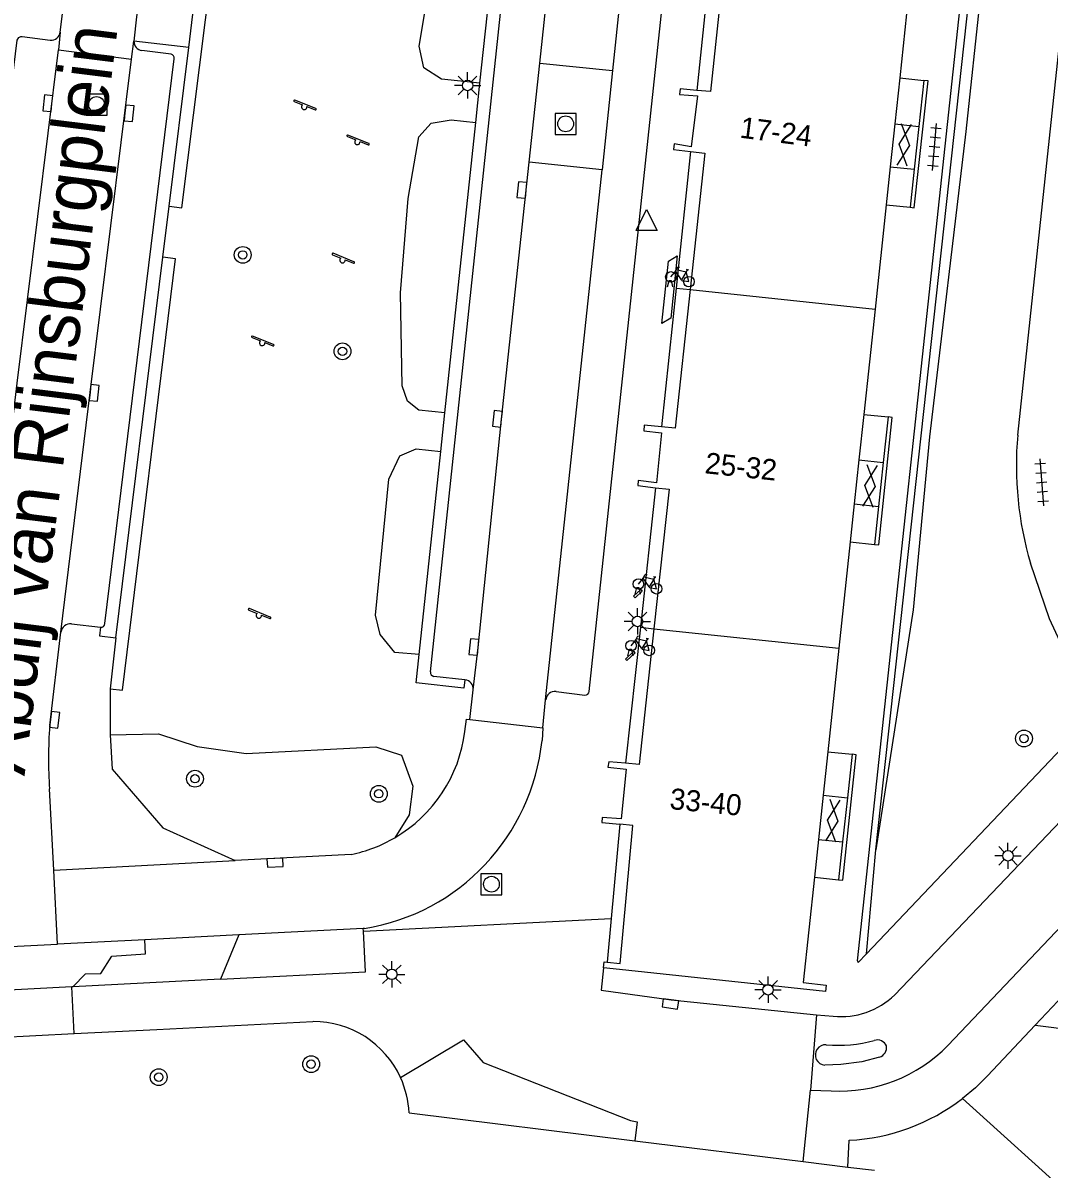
# Model space of a CAD drawing. Extents: x 131000 to 133014, y 396499 to 399001.
# Drawn here: x 132042.7 to 132091.5, y 397167.2 to 397221.8 of the extents above; entities that cross this region are included whole.
import ezdxf

# ---------------------------------------------------------------- set-up
doc = ezdxf.new("R2010")
doc.units = 0
for name, color, linetype in [('gg-afsc-hekwerk', 7, 'Continuous'), ('gg-afsc-muur', 7, 'Continuous'), ('gg-anno-huisnummerreeks BGT', 7, 'Continuous'), ('gg-anno-openbare ruimte label', 7, 'Continuous'), ('gg-bbg-hoofdgebouw', 7, 'Continuous'), ('gg-bbg-onder overbouw', 7, 'Continuous'), ('gg-bbg-pand overbouw', 7, 'Continuous'), ('gg-bbg-tussenscheiding', 7, 'Continuous'), ('gg-bbg-tussenscheiding niveau 01', 7, 'Continuous'), ('gg-knt-BGT kruinlijn', 7, 'Continuous'), ('gg-knt-trap', 7, 'Continuous'), ('gg-knt-verharding', 7, 'Continuous'), ('gg-knt-verharding nz', 7, 'Continuous'), ('gt-grn-groengrens', 7, 'Continuous'), ('gt-grn-vlakafsluiter', 7, 'Continuous'), ('gt-symb-boom', 7, 'Continuous'), ('gt-symb-fietsenrek', 7, 'Continuous'), ('gt-symb-gesloten verharding', 7, 'Continuous'), ('gt-symb-kolk', 7, 'Continuous'), ('gt-symb-lichtmast', 7, 'Continuous'), ('gt-symb-rioolschacht', 7, 'Continuous'), ('gt-symb-speelvoorziening', 7, 'Continuous'), ('gt-symb-tegel verharding', 7, 'Continuous'), ('gt-symb-waterafsluiter', 7, 'Continuous')]:
    doc.layers.add(name, color=color, linetype=linetype)

# ---------------------------------------------------------------- blocks, each defined once
blk = doc.blocks.new('gt0-WAFSL')
at = {"layer": 'gt-symb-waterafsluiter'}
for p, q in [((-0.5, -0.333), (0, 0.667)), ((0, 0.667), (0.5, -0.333)), ((0.5, -0.333), (-0.5, -0.333))]:
    blk.add_line(p, q, dxfattribs=at)
blk = doc.blocks.new('gt0-KOLK')
at = {"layer": 'gt-symb-kolk'}
blk.add_lwpolyline([(0, 0), (0.375, 0), (0.375, 0.4), (-0.375, 0.4), (-0.375, 0), (0, 0)], dxfattribs=at)
blk = doc.blocks.new('gt0-SV')
at = {"layer": 'gt-symb-speelvoorziening'}
for p, q in [((-0.477, 0.255), (-0.08, 0.096)), ((0.542, -0.076), (-0.449, 0.324)), ((0.125, 0.014), (0.515, -0.143))]:
    blk.add_line(p, q, dxfattribs=at)
for centre, radius, start, end in [((-0.466, 0.291), 0.0369, 63.6251, 252.6602), ((-0.002, -0.005), 0.128, 127.6866, 8.5986), ((0.531, -0.111), 0.0363, 243.5085, 72.5436)]:
    blk.add_arc(centre, radius, start, end, dxfattribs=at)
blk = doc.blocks.new('gt0-RS')
at = {"layer": 'gt-symb-rioolschacht'}
blk.add_lwpolyline([(-0.5, -0.5), (0.5, -0.5), (0.5, 0.5), (-0.5, 0.5)], close=True, dxfattribs=at)
blk.add_circle((0, 0), 0.375, dxfattribs=at)
blk = doc.blocks.new('gt0-LMAST')
at = {"layer": 'gt-symb-lichtmast'}
for p, q in [((-0.005, 0.246), (-0.005, 0.621)), ((-0.182, 0.173), (-0.447, 0.438)), ((0.172, 0.173), (0.437, 0.438)), ((-0.255, -0.004), (-0.63, -0.004)), ((-0.182, -0.181), (-0.447, -0.446)), ((-0.005, -0.254), (-0.005, -0.629)), ((0.437, -0.446), (0.172, -0.181)), ((0.245, -0.004), (0.62, -0.004))]:
    blk.add_line(p, q, dxfattribs=at)
blk.add_circle((-0.005, -0.004), 0.25, dxfattribs=at)
blk = doc.blocks.new('gt0-BOOM')
at = {"layer": 'gt-symb-boom'}
for radius in [0.4, 0.2]:
    blk.add_circle((0, 0), radius, dxfattribs=at)
blk = doc.blocks.new('gt0-GESVH1')
at = {"layer": 'gt-symb-gesloten verharding'}
for p, q in [((-0.992, -0.261), (0.008, 0.239)), ((0.008, -0.261), (-0.992, 0.239)), ((0.008, 0.239), (1.008, -0.261)), ((1.008, 0.239), (0.008, -0.261))]:
    blk.add_line(p, q, dxfattribs=at)
blk = doc.blocks.new('gt0-FREK')
at = {"layer": 'gt-symb-fietsenrek'}
for p, q in [((0.259, 0.762), (0.294, 0.823)), ((0.54, 0.335), (0.259, 0.762)), ((0.294, 0.823), (0.767, 0.714)), ((0.767, 0.714), (0.54, 0.335)), ((0.757, 0.841), (0.866, 0.816)), ((0.767, 0.714), (0.84, 0.822)), ((0.895, 0.252), (0.767, 0.714))]:
    blk.add_line(p, q, dxfattribs=at)
for points in [[(0.036, 0.476), (0.228, 0.708), (0.259, 0.762)], [(0.294, 0.823), (0.36, 0.937), (0.452, 0.935)], [(-0.124, 0), (-0.047, 0.312), (0.053, 0.312), (0.12, 0)], [(0.54, 0.335), (0.555, 0.305), (0.895, 0.252)]]:
    blk.add_lwpolyline(points, dxfattribs=at)
for centre in [(0.036, 0.476), (0.895, 0.252)]:
    blk.add_circle(centre, 0.252, dxfattribs=at)
blk = doc.blocks.new('gt0-TEG1')
at = {"layer": 'gt-symb-tegel verharding'}
for p, q in [((-1.125, 0), (1.125, 0)), ((-0.9, -0.25), (-0.9, 0.25)), ((-0.45, -0.25), (-0.45, 0.25)), ((0, -0.25), (0, 0.25)), ((0.45, -0.25), (0.45, 0.25)), ((0.9, -0.25), (0.9, 0.25))]:
    blk.add_line(p, q, dxfattribs=at)

msp = doc.modelspace()

# ---------------------------------------------------------------- linework, layer by layer
at = {"layer": 'gg-afsc-hekwerk'}
for p, q in [((132045.113, 397173.695), (132049.038, 397173.893)), ((132049.038, 397173.893), (132056.473, 397174.268)), ((132000, 397171.421), (132045.113, 397173.695)), ((132061.043, 397169.927), (132071.78, 397168.601)), ((132071.78, 397168.601), (132079.799, 397167.61)), ((132079.799, 397167.61), (132081.921, 397167.348)), ((132081.921, 397167.348), (132083.188, 397167.191))]:
    msp.add_line(p, q, dxfattribs=at)
for centre, radius, start, end in [((132056.493, 397169.712), 4.556, 24.5222, 90.2511), ((132056.486, 397169.713), 4.562, 2.6908, 24.479)]:
    msp.add_arc(centre, radius, start, end, dxfattribs=at)
at = {"layer": 'gg-afsc-muur'}
for p, q in [((132085.54, 397219.041), (132085.301, 397216.854)), ((132085.301, 397216.854), (132085.078, 397214.816)), ((132085.078, 397214.816), (132084.88, 397213.007)), ((132083.83, 397203.03), (132083.601, 397200.862)), ((132083.601, 397200.862), (132083.381, 397198.774)), ((132083.381, 397198.774), (132083.19, 397196.964)), ((132082.119, 397186.981), (132081.896, 397184.911)), ((132081.896, 397184.911), (132081.671, 397182.821)), ((132081.671, 397182.821), (132081.477, 397181.014))]:
    msp.add_line(p, q, dxfattribs=at)
for points in [[(132084.88, 397213.007), (132085.079, 397212.985), (132085.739, 397219.019), (132085.54, 397219.041)], [(132083.19, 397196.964), (132083.389, 397196.943), (132084.029, 397203.009), (132083.83, 397203.03)], [(132081.477, 397181.014), (132081.676, 397180.992), (132082.318, 397186.96), (132082.119, 397186.981)]]:
    msp.add_lwpolyline(points, dxfattribs=at)
at = {"layer": 'gg-bbg-hoofdgebouw'}
for p, q in [((132084.933, 397224.303), (132084.385, 397219.164)), ((132084.385, 397219.164), (132084.152, 397216.976)), ((132084.152, 397216.976), (132083.935, 397214.938)), ((132083.935, 397214.938), (132083.742, 397213.128)), ((132083.742, 397213.128), (132083.213, 397208.164)), ((132083.213, 397208.164), (132082.679, 397203.153)), ((132082.679, 397203.153), (132082.448, 397200.985)), ((132082.448, 397200.985), (132082.226, 397198.897)), ((132082.226, 397198.897), (132082.033, 397197.087)), ((132082.033, 397197.087), (132081.494, 397192.024)), ((132081.494, 397192.024), (132080.97, 397187.103)), ((132080.97, 397187.103), (132080.749, 397185.033)), ((132080.749, 397185.033), (132080.525, 397182.922)), ((132080.525, 397182.922), (132080.334, 397181.136)), ((132071.057, 397176.748), (132070.29, 397176.83))]:
    msp.add_line(p, q, dxfattribs=at)
for points in [[(132074.74, 397218.568), (132073.94, 397218.64), (132073.91, 397218.38), (132074.77, 397218.31), (132074.46, 397215.89), (132073.65, 397216.02), (132073.62, 397215.75), (132074.44, 397215.656)], [(132073.05, 397202.562), (132072.23, 397202.64), (132072.22, 397202.37), (132073.06, 397202.27), (132072.81, 397199.9), (132071.95, 397200.01), (132071.92, 397199.77), (132072.771, 397199.667)], [(132071.34, 397186.558), (132070.54, 397186.63), (132070.5, 397186.37), (132071.37, 397186.28), (132071.14, 397183.91), (132070.23, 397183.98), (132070.21, 397183.74), (132071.07, 397183.653)], [(132080.334, 397181.136), (132079.8, 397176.12), (132080.89, 397176), (132080.86, 397175.7), (132071.057, 397176.748)], [(132070.29, 397176.83), (132070.319, 397177.105), (132070.46, 397177.09)]]:
    msp.add_lwpolyline(points, dxfattribs=at)
at = {"layer": 'gg-bbg-onder overbouw'}
for points in [[(132076.1, 397225.239), (132075.39, 397218.51), (132074.74, 397218.568)], [(132074.44, 397215.656), (132075.11, 397215.58), (132074.416, 397209.096)], [(132074.416, 397209.096), (132073.71, 397202.5), (132073.05, 397202.562)], [(132072.771, 397199.667), (132073.41, 397199.59), (132072.691, 397192.958)], [(132072.691, 397192.958), (132071.99, 397186.5), (132071.34, 397186.558)], [(132070.46, 397177.09), (132071.087, 397177.024), (132071.69, 397183.59), (132071.07, 397183.653)]]:
    msp.add_lwpolyline(points, dxfattribs=at)
at = {"layer": 'gg-bbg-pand overbouw'}
for p, q in [((132075.435, 397225.309), (132074.74, 397218.568)), ((132074.44, 397215.656), (132073.751, 397209.166)), ((132073.751, 397209.166), (132073.05, 397202.562)), ((132072.771, 397199.667), (132072.046, 397193.026)), ((132072.046, 397193.026), (132071.34, 397186.558)), ((132071.07, 397183.653), (132070.653, 397179.168)), ((132070.653, 397179.168), (132070.46, 397177.09))]:
    msp.add_line(p, q, dxfattribs=at)
at = {"layer": 'gg-bbg-tussenscheiding'}
for p, q in [((132074.416, 397209.096), (132083.213, 397208.164)), ((132072.691, 397192.958), (132081.494, 397192.024))]:
    msp.add_line(p, q, dxfattribs=at)
at = {"layer": 'gg-bbg-tussenscheiding niveau 01'}
for p, q in [((132073.751, 397209.166), (132074.416, 397209.096)), ((132072.046, 397193.026), (132072.691, 397192.958))]:
    msp.add_line(p, q, dxfattribs=at)
at = {"layer": 'gg-knt-BGT kruinlijn'}
for p, q in [((132089.48, 397234.787), (132087.524, 397216.607)), ((132087.524, 397216.607), (132085.806, 397202.088)), ((132085.806, 397202.088), (132085.028, 397193.85)), ((132085.028, 397193.85), (132083.248, 397182.434))]:
    msp.add_line(p, q, dxfattribs=at)
at = {"layer": 'gg-knt-trap'}
for p, q in [((132084.385, 397219.164), (132085.54, 397219.041)), ((132084.152, 397216.976), (132085.301, 397216.854)), ((132083.935, 397214.938), (132085.078, 397214.816)), ((132083.742, 397213.128), (132084.88, 397213.007)), ((132082.679, 397203.153), (132083.83, 397203.03)), ((132082.448, 397200.985), (132083.601, 397200.862)), ((132082.226, 397198.897), (132083.381, 397198.774)), ((132082.033, 397197.087), (132083.19, 397196.964)), ((132080.97, 397187.103), (132082.119, 397186.981)), ((132080.749, 397185.033), (132081.896, 397184.911)), ((132080.525, 397182.922), (132081.671, 397182.821)), ((132080.334, 397181.136), (132081.477, 397181.014))]:
    msp.add_line(p, q, dxfattribs=at)
at = {"layer": 'gg-knt-verharding'}
for p, q in [((132069.613, 397189.97), (132075.443, 397244.76)), ((132062.058, 397190.9), (132067.467, 397241.808)), ((132082.372, 397177.154), (132088.872, 397237.475)), ((132089.999, 397202.169), (132093.546, 397235.395)), ((132064.411, 397218.904), (132065.922, 397233.104)), ((132044.438, 397221.34), (132044.371, 397220.492)), ((132047.846, 397220.058), (132047.952, 397220.908)), ((132050.561, 397220.608), (132047.952, 397220.908)), ((132044.371, 397220.492), (132047.846, 397220.058)), ((132049.722, 397220.297), (132048.332, 397220.46)), ((132049.629, 397213.055), (132050.561, 397220.608)), ((132046.577, 397193.198), (132049.867, 397220.074)), ((132066.759, 397215.153), (132067.26, 397219.856)), ((132067.26, 397219.856), (132070.715, 397219.511)), ((132070.715, 397219.511), (132070.224, 397214.781)), ((132064.214, 397217.046), (132064.411, 397218.904)), ((132062.743, 397203.223), (132064.214, 397217.046)), ((132070.224, 397214.781), (132066.759, 397215.153)), ((132049.329, 397210.628), (132049.629, 397213.055)), ((132047.094, 397192.521), (132049.329, 397210.628)), ((132062.547, 397201.386), (132062.743, 397203.223)), ((132061.519, 397191.723), (132062.547, 397201.386)), ((132044.982, 397193.19), (132046.36, 397193.024)), ((132043.946, 397188.349), (132044.481, 397192.797)), ((132063.699, 397190.53), (132062.223, 397190.69)), ((132063.934, 397188.642), (132064.096, 397190.053)), ((132068.035, 397189.968), (132069.406, 397189.801)), ((132067.409, 397188.247), (132067.542, 397189.572)), ((132063.934, 397188.642), (132067.409, 397188.247)), ((132082.811, 397177.495), (132093.284, 397188.538)), ((132067.409, 397188.247), (132067.368, 397187.645)), ((132095.373, 397187.312), (132084.147, 397175.54)), ((132044.137, 397181.477), (132043.937, 397185.336)), ((132086.678, 397173.134), (132097.63, 397184.665)), ((132058.29, 397182.215), (132052.778, 397181.93)), ((132044.137, 397181.477), (132052.778, 397181.93)), ((132044.321, 397177.948), (132044.137, 397181.477)), ((132090.824, 397174.091), (132096.771, 397180.394)), ((132052.939, 397178.386), (132048.473, 397178.159)), ((132058.866, 397178.688), (132052.939, 397178.386)), ((132058.919, 397178.691), (132058.866, 397178.688)), ((132058.872, 397178.563), (132058.866, 397178.688)), ((132040.993, 397177.79), (132044.321, 397177.948)), ((132048.473, 397178.159), (132044.321, 397177.948)), ((132082.412, 397177.074), (132082.811, 397177.495)), ((132052.066, 397176.278), (132045.049, 397175.918)), ((132045.049, 397175.918), (132044.999, 397175.915)), ((132080.432, 397174.593), (132080.139, 397170.999)), ((132080.432, 397174.593), (132081.22, 397174.528)), ((132079.799, 397167.61), (132080.139, 397170.999)), ((132080.139, 397170.999), (132081.119, 397170.973)), ((132081.921, 397167.348), (132081.986, 397168.619))]:
    msp.add_line(p, q, dxfattribs=at)
for points in [[(132044.438, 397221.34), (132044.438, 397221.342), (132044.809, 397224.244)], [(132048.319, 397223.888), (132048.07, 397222.061), (132047.952, 397220.908)], [(132039.121, 397194.127), (132042.392, 397220.961), (132042.477, 397221.081), (132042.569, 397221.127), (132042.634, 397221.132), (132043.976, 397220.955)], [(132093.421, 397189.552), (132092.844, 397190.563), (132091.513, 397193.432), (132090.61, 397196.076)], [(132046.36, 397193.024), (132046.312, 397192.624), (132047.094, 397192.521)], [(132063.699, 397190.53), (132063.655, 397190.126), (132061.386, 397190.376), (132061.519, 397191.723)], [(132063.701, 397188.064), (132063.768, 397188.661), (132063.934, 397188.642)], [(132052.066, 397176.278), (132058.971, 397176.632), (132058.872, 397178.563)], [(132044.999, 397175.915), (132041.091, 397175.715), (132040.993, 397177.79)], [(132090.824, 397174.091), (132088.56, 397171.691), (132087.987, 397171.122), (132087.365, 397170.601)], [(132083.428, 397172.574), (132082.58, 397172.359), (132081.59, 397172.221), (132080.818, 397172.195)]]:
    msp.add_lwpolyline(points, dxfattribs=at)
for centre, radius, start, end in [((132044.018, 397221.374), 0.422, 264.2972, 355.3139), ((132048.404, 397220.906), 0.452, 179.7313, 260.8789), ((132049.65, 397220.092), 0.218, 355.3829, 70.6829), ((132106.242, 397200.721), 16.308, 174.9049, 196.548), ((132044.937, 397192.731), 0.461, 84.4548, 171.7687), ((132046.378, 397193.224), 0.2, 264.8055, 352.6428), ((132062.254, 397190.884), 0.197, 175.428, 260.8865), ((132063.65, 397190.085), 0.447, 355.8356, 83.7046), ((132067.991, 397189.518), 0.452, 84.4272, 173.1189), ((132069.422, 397189.993), 0.192, 265.2417, 353.2164), ((132066.39, 397186.775), 22.5, 175.9896, 183.6681), ((132056.893, 397188.935), 6.864, 300.3699, 352.7119), ((132057.296, 397188.686), 10.126, 279.2253, 354.099), ((132056.883, 397188.963), 6.893, 281.7817, 300.3267), ((132081.618, 397178.116), 3.61, 263.6725, 314.4728), ((132081.441, 397179.674), 6.536, 265.1839, 285.4129), ((132083.313, 397172.891), 0.501, 26.5981, 105.6594), ((132080.854, 397172.678), 0.484, 85.4831, 265.7557), ((132081.522, 397178.166), 7.205, 266.7915, 315.6946), ((132083.244, 397173.06), 0.52, 290.7422, 6.0309), ((132081.502, 397178.223), 9.616, 272.8861, 307.5685)]:
    msp.add_arc(centre, radius, start, end, dxfattribs=at)
at = {"layer": 'gg-knt-verharding nz'}
for p, q in [((132073.508, 397245.59), (132070.715, 397219.511)), ((132067.26, 397219.856), (132069.624, 397242.17)), ((132067.542, 397189.572), (132070.224, 397214.781)), ((132058.872, 397178.563), (132070.653, 397179.168)), ((132045.113, 397173.695), (132044.999, 397175.915))]:
    msp.add_line(p, q, dxfattribs=at)
for points in [[(132041.028, 397193.256), (132042.391, 397204.635), (132044.371, 397220.492)], [(132044.481, 397192.797), (132045.865, 397204.195), (132047.846, 397220.058)], [(132064.096, 397190.053), (132064.331, 397192.068), (132065.445, 397202.919), (132066.759, 397215.153)], [(132073.49, 397207.726), (132073.075, 397207.473), (132073.387, 397210.445), (132073.802, 397210.698), (132073.49, 397207.726)], [(132071.728, 397194.5), (132072.066, 397194.816), (132072.134, 397194.743), (132071.796, 397194.427), (132071.728, 397194.5)], [(132071.405, 397191.439), (132071.799, 397191.81), (132071.731, 397191.883), (132071.337, 397191.512), (132071.405, 397191.439)], [(132070.29, 397176.83), (132070.185, 397175.766), (132073.505, 397175.305), (132080.432, 397174.593)], [(132060.638, 397171.603), (132063.639, 397173.397), (132064.569, 397172.32), (132071.581, 397169.553), (132071.891, 397169.496), (132071.78, 397168.601)]]:
    msp.add_lwpolyline(points, dxfattribs=at)
at = {"layer": 'gt-grn-groengrens'}
for p, q in [((132083.248, 397182.434), (132089.27, 397237.436)), ((132050.561, 397220.608), (132050.925, 397223.555)), ((132047.094, 397192.521), (132046.823, 397190.091)), ((132046.823, 397190.091), (132046.827, 397187.91)), ((132082.811, 397177.495), (132083.248, 397182.434)), ((132052.939, 397178.386), (132052.066, 397176.278)), ((132090.824, 397174.091), (132126.304, 397169.658))]:
    msp.add_line(p, q, dxfattribs=at)
for points in [[(132064.411, 397218.904), (132062.58, 397219.099), (132061.741, 397219.634), (132061.524, 397220.664), (132061.995, 397223.534), (132062.332, 397227.529), (132062.213, 397230.486), (132062.55, 397232.595), (132063.037, 397233.411), (132065.922, 397233.104)], [(132049.629, 397213.055), (132050.232, 397212.98), (132051.914, 397226.355), (132051.28, 397226.433)], [(132062.743, 397203.223), (132061.514, 397203.353), (132060.968, 397203.778), (132060.72, 397204.505), (132060.64, 397208.937), (132060.999, 397213.432), (132061.507, 397216.354), (132062.096, 397217.001), (132063.048, 397217.17), (132064.214, 397217.046)], [(132046.823, 397190.091), (132047.416, 397190.039), (132049.934, 397210.553), (132049.329, 397210.628)], [(132061.519, 397191.723), (132060.37, 397191.833), (132059.668, 397192.688), (132059.445, 397193.602), (132060.085, 397200.068), (132060.609, 397201.176), (132061.378, 397201.51), (132062.547, 397201.386)], [(132046.827, 397187.91), (132049.121, 397187.96), (132050.958, 397187.348), (132053.291, 397187.026), (132059.465, 397187.341), (132060.687, 397186.937), (132061.215, 397185.46), (132061.053, 397184.104), (132060.363, 397183.013)], [(132046.827, 397187.91), (132046.92, 397186.269), (132049.328, 397183.489), (132052.778, 397181.93)], [(132045.049, 397175.918), (132045.653, 397176.536), (132046.382, 397176.548), (132046.907, 397177.386), (132048.507, 397177.497), (132048.473, 397178.159)], [(132129.387, 397161.216), (132092.816, 397165.695), (132087.365, 397170.601)]]:
    msp.add_lwpolyline(points, dxfattribs=at)
at = {"layer": 'gt-grn-vlakafsluiter'}
msp.add_line((132082.372, 397177.154), (132082.412, 397177.074), dxfattribs=at)

# ---------------------------------------------------------------- block references
at = {"layer": 'gt-symb-boom'}
for p in [(132053.13, 397210.741), (132057.878, 397206.153), (132090.297, 397187.732), (132050.859, 397185.821), (132059.602, 397185.104), (132056.383, 397172.24), (132049.133, 397171.621)]:
    msp.add_blockref('gt0-BOOM', p, dxfattribs=at)
at = {"layer": 'gt-symb-fietsenrek'}
for p in [(132073.464, 397209.216), (132071.92, 397194.607), (132071.571, 397191.674)]:
    msp.add_blockref('gt0-FREK', p, dxfattribs=at)
at = {"layer": 'gt-symb-gesloten verharding'}
for p, rotation in [((132084.589, 397215.971), 84.03296237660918), ((132082.961, 397199.745), 84.03296237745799), ((132081.189, 397183.82), 84.03296237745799)]:
    msp.add_blockref('gt0-GESVH1', p, dxfattribs=dict(at, rotation=rotation))
at = {"layer": 'gt-symb-kolk'}
for p, rotation in [((132044.052, 397217.934), 84.00113167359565), ((132047.526, 397217.496), -95.99886832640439), ((132066.614, 397213.808), 84.00113167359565), ((132045.865, 397204.195), -95.99886832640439), ((132065.445, 397202.919), 84.00113167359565), ((132064.331, 397192.068), 84.00113167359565), ((132043.982, 397188.64), -96.85976000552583), ((132054.657, 397182.029), -176.99654391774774), ((132073.505, 397175.305), 172.09017275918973)]:
    msp.add_blockref('gt0-KOLK', p, dxfattribs=dict(at, rotation=rotation))
at = {"layer": 'gt-symb-lichtmast'}
for p in [(132063.833, 397218.808), (132071.914, 397193.306), (132089.541, 397182.157), (132060.228, 397176.518), (132078.128, 397175.783)]:
    msp.add_blockref('gt0-LMAST', p, dxfattribs=at)
at = {"layer": 'gt-symb-rioolschacht'}
for p in [(132046.175, 397217.895), (132068.496, 397216.975), (132064.962, 397180.802)]:
    msp.add_blockref('gt0-RS', p, dxfattribs=at)
at = {"layer": 'gt-symb-speelvoorziening'}
for p in [(132056.06, 397217.784), (132058.585, 397216.121), (132057.88, 397210.494), (132054.051, 397206.557), (132053.897, 397193.588)]:
    msp.add_blockref('gt0-SV', p, dxfattribs=at)
at = {"layer": 'gt-symb-tegel verharding'}
for p, rotation in [((132086.038, 397215.87), 85.0650140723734), ((132091.139, 397199.922), -85.41237434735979)]:
    msp.add_blockref('gt0-TEG1', p, dxfattribs=dict(at, rotation=rotation))
at = {"layer": 'gt-symb-waterafsluiter'}
msp.add_blockref('gt0-WAFSL', (132072.346, 397212.237), dxfattribs=at)

# ---------------------------------------------------------------- texts
at = {"layer": 'gg-anno-huisnummerreeks BGT'}
for s, rotation, p in [('17-24', 352.7, (132076.747, 397216.323)), ('25-32', 354, (132075.084, 397200.355)), ('33-40', 354.5, (132073.41, 397184.382))]:
    msp.add_text(s, height=1, rotation=rotation, dxfattribs=at).set_placement(p)
at = {"layer": 'gg-anno-openbare ruimte label'}
msp.add_text('Abdij van Rijnsburgplein', height=2.5, rotation=82.9, dxfattribs=at).set_placement((132042.747, 397185.932))

doc.saveas('drawing.dxf')
